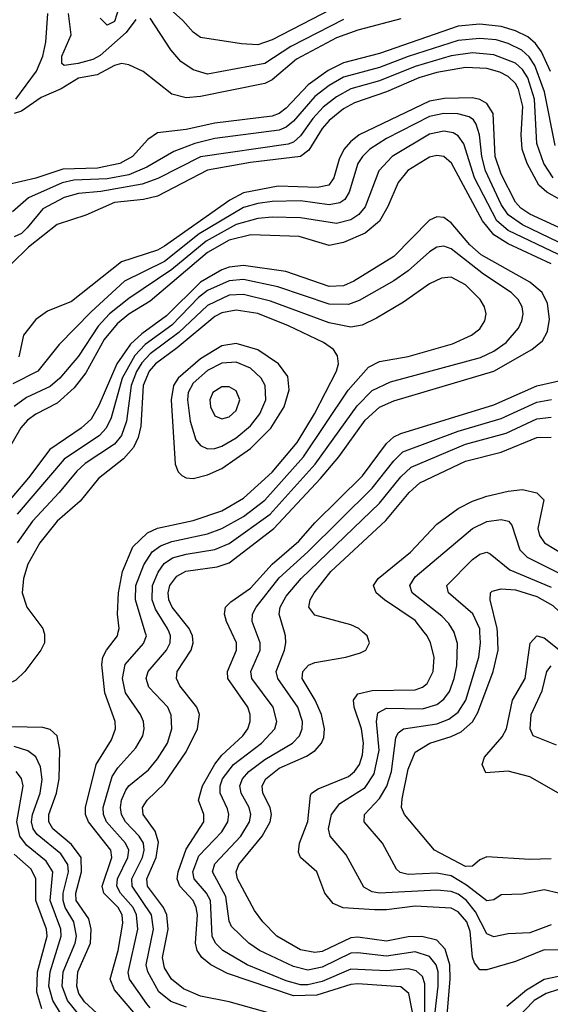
# Model space of a CAD drawing. Header units: inches. Extents: x 501365 to 657855, y 482276 to 547543.
# Tile 885 of 957: x 621465 to 622947, y 508959 to 511712. Entities that reach past the tile are written whole.
import ezdxf

# ---------------------------------------------------------------- set-up
doc = ezdxf.new("R2010")
doc.units = ezdxf.units.IN
doc.header["$MEASUREMENT"] = 0
doc.layers.add('A6520', color=7, linetype='Continuous')
doc.layers.add('A6521', color=7, linetype='Continuous')

msp = doc.modelspace()

# ---------------------------------------------------------------- linework, layer by layer
at = {"layer": 'A6520', "color": 5}
for points, elevation in [([(621533, 510000), (621534.8, 509994.8), (621534.3, 509970), (621524.6, 509950), (621479.9, 509890), (621454.4, 509865.6), (621413.4, 509846.6), (621379, 509841), (621290, 509848.5), (621270, 509855.2), (621210.4, 509890), (621188.3, 509910), (621177.2, 509930), (621172.9, 509950), (621172.2, 510000)], 3980), ([(621789.7, 508930), (621730, 509000.1), (621717.6, 509030), (621740.4, 509110), (621753.2, 509186.8), (621751.4, 509210), (621740.6, 509230), (621700.2, 509270), (621695.6, 509290), (621722.9, 509370), (621720.2, 509390), (621657.2, 509470), (621649.2, 509490), (621649.5, 509510), (621678.5, 509630), (621721.4, 509698.6), (621733, 509730), (621731.8, 509750), (621702.8, 509830), (621695, 509910), (621697.9, 509930), (621707.8, 509950), (621738.7, 509990), (621740.7, 510000)], 3980), ([(621830, 508949.4), (621820.4, 508960.4), (621772.1, 509030), (621768.6, 509048.6), (621795, 509170), (621791.4, 509210), (621782.2, 509230), (621747.2, 509270), (621736.4, 509290), (621738.2, 509310), (621767.6, 509370), (621769.7, 509390), (621760.8, 509410), (621707.9, 509470), (621699.5, 509490), (621698.1, 509510), (621723.2, 509596.8), (621739, 509621), (621790, 509676.4), (621809.1, 509710), (621813.3, 509730), (621811.2, 509750), (621802.8, 509770), (621761, 509830), (621752.8, 509870), (621760.1, 509910), (621811.5, 509968.5), (621819.1, 509990), (621816, 510000)], 3960), ([(621931.2, 508951.2), (621887.4, 508967.4), (621854.4, 508994.4), (621822.8, 509050), (621818.4, 509070), (621838.6, 509170), (621833.4, 509210), (621779.4, 509290), (621778.9, 509310), (621808.6, 509370), (621813.1, 509390), (621810.8, 509410), (621799.1, 509430), (621760.4, 509470), (621749.7, 509490), (621746.6, 509510), (621749.6, 509530.4), (621762, 509558), (621770, 509570.1), (621825, 509615), (621850, 509645.5), (621878.3, 509690), (621890.6, 509730), (621888.3, 509768.3), (621878.8, 509790), (621826.2, 509846.2), (621818.1, 509870), (621824.1, 509890), (621875.1, 509950), (621885.4, 509970), (621886.3, 509990), (621882.4, 510000)], 3940), ([(622190, 508927.7), (622050, 508966), (621970, 508981.9), (621923.1, 509003.1), (621889.3, 509030), (621870, 509061.4), (621864, 509090), (621880, 509170), (621876.4, 509210), (621866.7, 509230), (621822, 509290), (621820.2, 509310), (621846.8, 509370), (621853, 509413), (621843.6, 509443.6), (621809.9, 509490), (621808.7, 509510), (621821.2, 509530), (621870, 509576.9), (621930, 509665.2), (621961.9, 509730), (621967.6, 509770), (621960.5, 509790), (621912.7, 509850), (621903.1, 509870), (621905.3, 509890), (621943.8, 509950), (621950.2, 509970), (621948.1, 509990), (621943.4, 510000)], 3920), ([(622571.4, 508890), (622552.2, 508990), (622530, 509008.7), (622410, 509017.1), (622390, 509014.8), (622295.1, 508984.9), (622230, 508983.3), (622045.7, 509045.7), (621999.2, 509070), (621973.8, 509090), (621960.8, 509110), (621956.7, 509130), (621961.6, 509210), (621958.6, 509230), (621949.7, 509250), (621912.3, 509290), (621905.4, 509310), (621907.6, 509330), (621930, 509393.3), (621979.9, 509470), (621979.5, 509490), (621965.1, 509530), (621976.2, 509570), (622010, 509630.7), (622030, 509655.7), (622088.9, 509710), (622102.8, 509730), (622109.2, 509750), (622108.9, 509770), (622102.3, 509790), (622046.8, 509870), (622045.5, 509890), (622070.9, 509950), (622071.2, 509970), (622057, 510000)], 3880), ([(622597, 508910), (622596.9, 509016.9), (622590, 509037.5), (622572.9, 509052.9), (622550, 509058.2), (622490, 509053), (622390, 509057.7), (622310, 509022.9), (622270, 509013.5), (622250, 509013.7), (622210, 509025.2), (622100.5, 509070), (622033, 509110), (622012.6, 509130), (622002.7, 509150), (621997.8, 509250), (621986.7, 509270), (621952.4, 509310), (621948.7, 509330), (621965.7, 509374.3), (622030, 509441.8), (622046.9, 509470), (622049.6, 509490), (622045.6, 509505.6), (622025.6, 509550), (622025.6, 509570), (622031.7, 509590), (622062.2, 509630), (622140.7, 509690), (622177.9, 509730), (622183.4, 509750), (622173.6, 509790), (622114.1, 509870), (622111.3, 509890), (622136.5, 509950), (622137.2, 509970), (622125.8, 510000)], 3860), ([(622625.1, 508930), (622634.4, 509010), (622633.8, 509050), (622628.1, 509070), (622610, 509093.1), (622570, 509105.9), (622490, 509094.2), (622410, 509103.7), (622390, 509102), (622310, 509063.1), (622270, 509054.7), (622230, 509064.9), (622135, 509110), (622105.6, 509130), (622056.9, 509176.9), (622050, 509191.5), (622041, 509261), (622004.2, 509330), (622010, 509351.9), (622083, 509430), (622107.3, 509470), (622110.5, 509490), (622106.1, 509510), (622084, 509550), (622079.9, 509570), (622087.7, 509590), (622105.5, 509610), (622150, 509644.2), (622227.6, 509690), (622246.7, 509710), (622254.3, 509730), (622255.1, 509750), (622242.3, 509790), (622186.3, 509870), (622181.2, 509890), (622204.9, 509950), (622208.4, 509970), (622207.7, 509990), (622204.8, 510000)], 3840), ([(622659.3, 508930), (622667.6, 509030), (622666.3, 509070), (622653.7, 509113.7), (622630, 509138.4), (622588.9, 509148.9), (622550, 509147.7), (622490, 509136.4), (622410, 509147.1), (622390, 509145.2), (622310, 509107.2), (622290, 509104.1), (622250, 509112), (622183.1, 509150), (622144.3, 509190), (622121.4, 509221.4), (622073.2, 509310), (622070.3, 509330), (622077.8, 509350), (622142.2, 509430), (622164.9, 509470), (622168.8, 509490), (622165, 509510), (622144.4, 509550), (622142.5, 509570), (622152.7, 509590), (622190, 509619.4), (622266.6, 509653.4), (622291, 509669), (622308.5, 509690), (622314.3, 509705.7), (622316.5, 509730), (622308.1, 509770), (622290.2, 509810), (622254.7, 509870), (622256.1, 509890), (622272.3, 509907.7), (622290, 509915.6), (622375.8, 509930), (622417.6, 509942.4), (622431.9, 509950), (622442.1, 509970), (622435.7, 509990), (622424.1, 510000)], 3820), ([(623010, 509110.9), (622930, 509111.7), (622850, 509079.4), (622770, 509055.9), (622750, 509056), (622735.7, 509075.7), (622730, 509091.1), (622723.3, 509163.3), (622713.9, 509190), (622690, 509217.7), (622670, 509228.1), (622570, 509234.2), (622490, 509223.7), (622456.2, 509223.9), (622369.2, 509229.2), (622341.2, 509241.2), (622317.1, 509270), (622295.3, 509330), (622249.9, 509369.9), (622244.4, 509384.4), (622246.6, 509410), (622270.3, 509470.3), (622277.1, 509542.9), (622280.6, 509550), (622298.5, 509561.5), (622384, 509596), (622400.5, 509610), (622414.2, 509630), (622423, 509657), (622426, 509690), (622420.3, 509730), (622399.2, 509790), (622397.9, 509810), (622410, 509827.6), (622450, 509837), (622570, 509838.5), (622590, 509845.9), (622603.3, 509856.7), (622620.5, 509890), (622622.7, 509930), (622612.9, 509970), (622603.1, 509990), (622595.3, 510000)], 3780), ([(622950, 509181.9), (622890, 509159.7), (622830, 509156.7), (622790, 509148.4), (622770, 509156.8), (622738.1, 509218.1), (622713.6, 509250), (622690, 509267.2), (622670, 509275), (622630, 509278.8), (622470, 509269.9), (622450, 509273.7), (622426.6, 509286.6), (622377.3, 509377.3), (622332.1, 509430), (622327.7, 509450), (622336, 509490), (622359.3, 509520.7), (622430, 509565.2), (622455.7, 509604.3), (622469.7, 509670), (622462.1, 509750), (622465.4, 509774.6), (622490, 509787.4), (622590, 509785.5), (622630, 509797.8), (622650, 509812.7), (622665.7, 509834.3), (622679.2, 509870), (622686.6, 509906.6), (622688.2, 509968.2), (622679, 509999), (622678.4, 510000)], 3760), ([(622970, 509269.9), (622930, 509279.2), (622870, 509267.8), (622810, 509266), (622790, 509251.2), (622770, 509248.6), (622712.9, 509292.9), (622670, 509318.3), (622630, 509326), (622550, 509322.5), (622527.9, 509327.9), (622517.5, 509337.5), (622479, 509410), (622427.5, 509470), (622427.9, 509490), (622470, 509535.2), (622490.7, 509569.3), (622503.4, 509610), (622515.8, 509704.2), (622521.9, 509718.1), (622537.2, 509730), (622630, 509743.6), (622663.7, 509756.3), (622690, 509776.6), (622710.9, 509810), (622747.2, 509930), (622752.4, 509970), (622750.6, 510000)], 3740), ([(622950, 509366.1), (622890, 509364), (622770, 509372), (622750, 509363.2), (622730, 509345.8), (622710, 509344.5), (622623.9, 509390), (622539.9, 509490), (622532.1, 509510), (622533.5, 509533.5), (622550, 509617.2), (622570, 509664.2), (622610.7, 509689.3), (622670, 509707.8), (622698.3, 509721.7), (622730, 509749), (622745.1, 509774.9), (622787.5, 509890), (622801.6, 509950), (622799.4, 510000)], 3720), ([(622990, 509539), (622890, 509595.5), (622830, 509611.5), (622767, 509607), (622756.5, 509630), (622763.9, 509650), (622812.4, 509707.6), (622825.2, 509730), (622841.6, 509810), (622877.2, 509870), (622891.1, 509968.9), (622910, 509989.7), (622930, 509984), (622990, 509936.9)], 3680), ([(622964.3, 509684.3), (622899.3, 509710), (622891.2, 509730), (622893.8, 509770), (622924.4, 509835.6), (622937.2, 509890), (622950, 509905.7)], 3660), ([(621750, 508871.4), (621646.2, 508966.2), (621630.9, 508990), (621624.5, 509010), (621627.6, 509050), (621663, 509130), (621664.9, 509170), (621658.1, 509198.1), (621623.3, 509250), (621621.9, 509270), (621638.3, 509330), (621636.6, 509370), (621610, 509406.2), (621558.2, 509450), (621547.1, 509470), (621546.7, 509490), (621568.1, 509550), (621575.4, 509590), (621577.8, 509670), (621569.9, 509710), (621550, 509727.7), (621530, 509733.8), (621310, 509737.7)], 4020), ([(621630.8, 508930.8), (621598.4, 508970), (621584.4, 509010), (621586.9, 509050), (621620.6, 509130), (621624.4, 509150), (621616.2, 509190), (621592.8, 509230), (621586.3, 509250), (621586.4, 509270), (621602.1, 509330), (621600.2, 509350), (621580, 509380), (621513.9, 509433.9), (621503, 509450), (621498.3, 509470), (621500.7, 509490), (621522.4, 509550), (621528.1, 509588.1), (621523.5, 509623.5), (621510, 509651.5), (621488.4, 509668.4), (621450, 509679.9)], 4040), ([(621582.3, 508930), (621557.7, 508970), (621547.1, 509010), (621550, 509050), (621581.4, 509150), (621580.4, 509170), (621550, 509250), (621557.6, 509330), (621539.3, 509359.3), (621484.7, 509404.7), (621465.5, 509430), (621457, 509470), (621475.4, 509570), (621470.6, 509590.6), (621455.1, 509610)], 4060), ([(621526.9, 508946.9), (621513, 508993), (621514.7, 509050), (621542.1, 509150), (621540.1, 509170), (621510.4, 509250), (621510, 509310), (621497, 509337), (621450, 509379.3)], 4080), ([(622970, 509037), (622930, 509028.4), (622880.7, 508999.3), (622826.3, 508953.7)], 3820), ([(622970, 509000.6), (622935.5, 508990), (622902.1, 508970), (622850, 508916.3)], 3840)]:
    msp.add_lwpolyline(points, dxfattribs=dict(at, elevation=elevation))
at = {"layer": 'A6521', "color": 5}
for points, elevation in [([(621750.1, 511770), (621730, 511707.1), (621710, 511697.2), (621690, 511717.1)], 3640), ([(622390, 511771.1), (622170, 511656.3), (622130, 511642), (622084.7, 511644.7), (621970, 511662.9), (621950, 511677.3), (621921, 511710), (621850, 511774.7)], 3640), ([(622530, 511714.9), (622410, 511683), (622350, 511661.3), (622238.3, 511601.7), (622170, 511544.2), (622150, 511534.2), (621970, 511498), (621930, 511493.6), (621890, 511504.3), (621810, 511567.3), (621770, 511586), (621750, 511589.9), (621730, 511583.9), (621682, 511558), (621630, 511548.7), (621581.1, 511518.9), (621525, 511495), (621470, 511456.9), (621449.8, 511450)], 3680), ([(621454.2, 511490), (621512, 511568), (621529.9, 511610), (621538.6, 511650), (621544, 511730)], 3680), ([(621790, 511713), (621763.1, 511676.9), (621690, 511612.3), (621670, 511601.2), (621628.9, 511590), (621590, 511584), (621583, 511590), (621583, 511610), (621609.1, 511670), (621601.3, 511730)], 3660), ([(622370, 511712.7), (622222.9, 511637), (622150, 511590.2), (621990, 511560.1), (621950, 511572.3), (621915.8, 511595.8), (621887.7, 511627.7), (621830, 511717)], 3660), ([(622947.6, 511567.6), (622922.6, 511622.6), (622905.7, 511645.7), (622884.4, 511664.4), (622850, 511681.3), (622810, 511693.8), (622750, 511700.1), (622690, 511694.7), (622470, 511617.5), (622370, 511591.5), (622327.3, 511570), (622271, 511530), (622210, 511465), (622190, 511450.2), (622170, 511442.8), (622010, 511422.9), (621930, 511405.2), (621850, 511395.9), (621822.9, 511377.1), (621780.5, 511330), (621745.1, 511310), (621682.3, 511297.7), (621585.4, 511294.6), (621510, 511269.7), (621430, 511250.4)], 3720), ([(622961, 511361), (622930.8, 511510.8), (622904.5, 511584.5), (622888.6, 511608.6), (622867.3, 511627.3), (622830, 511646.2), (622795.8, 511655.8), (622750, 511660), (622690, 511654.6), (622549.9, 511609.9), (622470, 511579), (622370, 511551.4), (622330, 511528.2), (622290, 511497.4), (622230, 511428.4), (622210, 511411.5), (622190, 511403.1), (622010, 511380), (621954.2, 511365.8), (621896.1, 511343.9), (621820.4, 511299.6), (621770, 511278.4), (621710, 511267.3), (621616.7, 511263.4), (621584, 511256), (621490, 511214.2), (621445.1, 511174.9)], 3740), ([(622954.9, 511270), (622929.5, 511310), (622910, 511366), (622902.7, 511490), (622884.1, 511550), (622870, 511573), (622850, 511590.9), (622790, 511614.5), (622730, 511619.8), (622670, 511611.3), (622570, 511581.7), (622470, 511541.7), (622390, 511518.8), (622350, 511496.5), (622312.6, 511467.4), (622283.8, 511436.2), (622250, 511388), (622230, 511370.2), (622215.6, 511364.4), (621970.7, 511329.3), (621851.5, 511268.5), (621807.3, 511252.7), (621692.4, 511232.4), (621630, 511226.5), (621590, 511215.1), (621530, 511183.4), (621486.6, 511130), (621470, 511114.9), (621450, 511105.1)], 3760), ([(623010, 511188.8), (622937.7, 511230), (622915, 511250), (622883.1, 511310), (622868.5, 511350), (622865.6, 511390), (622870.1, 511470), (622858.5, 511518.5), (622850, 511534.3), (622830, 511553.8), (622806.1, 511566), (622770, 511576.2), (622710, 511579.1), (622630, 511564.4), (622580.3, 511550), (622490, 511510.9), (622400.4, 511479.6), (622370, 511463.1), (622329.4, 511430.6), (622310, 511407.9), (622272.6, 511347.4), (622250, 511330), (622110, 511312.8), (621990, 511291.5), (621850, 511219.2), (621810.8, 511209.2), (621730, 511201.3), (621650, 511165.8), (621570, 511139.9), (621490, 511076.5), (621442.2, 511030)], 3780), ([(623050, 511094.7), (622890, 511168.9), (622865.4, 511185.4), (622850, 511202.4), (622810, 511280.8), (622793.1, 511330), (622788, 511450), (622770, 511478.2), (622750, 511489.4), (622730, 511494), (622651.9, 511491.9), (622610, 511484.6), (622413.7, 511390), (622388.8, 511371.2), (622370.4, 511349.6), (622357.6, 511322.4), (622342.4, 511270), (622328.7, 511250), (622296.7, 511243.3), (622187.2, 511247.2), (622090, 511228.7), (622052, 511208), (621870, 511078.8), (621850, 511067.8), (621750, 511035), (621610, 510924.3), (621542.6, 510897.4), (621510, 510874), (621475.9, 510830), (621463.3, 510770)], 3820), ([(623096, 511030), (622870, 511138.9), (622830, 511166.7), (622810, 511195.9), (622766.3, 511290), (622755.7, 511330), (622749.7, 511390), (622740.6, 511420.6), (622732.8, 511432.8), (622720.7, 511440.7), (622689.3, 511449.3), (622650, 511450.4), (622610, 511441.8), (622490, 511380.6), (622443.4, 511350), (622422.4, 511330), (622410.1, 511310), (622385.7, 511230), (622373.5, 511210), (622359.2, 511200.8), (622330, 511194.5), (622250, 511205.5), (622170, 511204.5), (622130, 511198.9), (622090, 511187.1), (621966.5, 511113.5), (621870, 511036.2), (621758.5, 510981.5), (621664.7, 510895.3), (621575.7, 510804.3), (621515.8, 510730), (621445.9, 510694.1)], 3840), ([(622970, 511056.3), (622830, 511122.8), (622798.2, 511150), (622735.3, 511270), (622705.5, 511365.5), (622690, 511388.1), (622675.8, 511395.8), (622650, 511401), (622610, 511392.6), (622505.2, 511330), (622468.6, 511290), (622430.4, 511189.6), (622412.3, 511167.7), (622390, 511152.9), (622350, 511142.6), (622250, 511158.6), (622170, 511160.5), (622130, 511156.4), (622070, 511139.9), (621986.4, 511093.6), (621890, 511014.4), (621770, 510933.1), (621716, 510890), (621684.2, 510855.8), (621630, 510771.2), (621577.7, 510710), (621550, 510686.4), (621484.4, 510655.6), (621450, 510631)], 3860), ([(622950, 511029.6), (622830, 511085.7), (622790, 511111.1), (622758.3, 511150), (622671.5, 511311.5), (622650, 511329.5), (622630, 511332.5), (622610, 511328.1), (622549.2, 511290.8), (622522.8, 511257.2), (622493.7, 511190), (622470, 511149.1), (622430, 511115.7), (622370, 511089), (622330, 511081.1), (622246, 511106), (622111.1, 511111.1), (622050, 511095.7), (621990, 511061.3), (621830, 510925.7), (621770, 510889.3), (621737.6, 510862.4), (621701.6, 510818.4), (621650, 510724.8), (621617.2, 510682.8), (621570, 510639.9), (621510.2, 510609.8), (621487.1, 510592.9), (621468.6, 510571.4), (621433.1, 510510)], 3880), ([(621943.4, 510000), (621938.6, 510010), (621891.3, 510070), (621882.2, 510090), (621880, 510110), (621884.6, 510130), (621903.9, 510156.1), (621929.4, 510170.6), (622017, 510183), (622050, 510194.2), (622174.7, 510290), (622305.4, 510430), (622356.4, 510490), (622430, 510592.4), (622470, 510629.5), (622510, 510647.1), (622790, 510729.6), (622896, 510790), (622925.8, 510814.2), (622939.8, 510840.2), (622944.6, 510875.4), (622939.1, 510919.1), (622924.7, 510950), (622890, 510978.8), (622754.6, 511054.6), (622722.7, 511082.7), (622670, 511144.7), (622650, 511158.9), (622630, 511161.6), (622610, 511152.1), (622509.9, 511050.1), (622398.6, 510981.4), (622370, 510968.1), (622330, 510966), (622208.4, 511008.4), (622090, 511025.4), (622050, 511020.7), (622030, 511013.3), (621970, 510978.2), (621875.6, 510884.4), (621806.1, 510833.9), (621774.7, 510805.3), (621736.8, 510750), (621686.7, 510633.3), (621664.5, 510595.5), (621636.9, 510570), (621549.7, 510510.3), (621490, 510431), (621370, 510290.3)], 3920), ([(621882.4, 510000), (621878.4, 510010), (621844.4, 510064.4), (621835, 510090), (621836.7, 510130), (621852, 510168), (621868.5, 510191.5), (621892.4, 510207.6), (621930, 510218.2), (622010, 510230.8), (622050, 510248.2), (622164.6, 510330), (622290.5, 510469.5), (622407.5, 510632.5), (622450, 510675.6), (622500.5, 510699.5), (622752.3, 510767.7), (622790, 510785.3), (622824.2, 510810), (622858.3, 510850), (622868, 510870), (622871.2, 510890), (622868.4, 510910), (622857.9, 510930), (622838.3, 510950), (622760.8, 511000.8), (622670, 511071.4), (622650, 511078.9), (622630, 511076.1), (622610, 511063.1), (622550, 511010.3), (622510, 510982.3), (622413.1, 510926.9), (622384.1, 510915.9), (622330, 510917.1), (622185.9, 510965.9), (622090, 510985.7), (622050, 510982.7), (621990, 510954.8), (621964.4, 510935.6), (621890, 510858.4), (621816, 510804), (621786.6, 510773.4), (621751.9, 510710), (621720.5, 510599.5), (621707.3, 510570), (621688.1, 510550), (621590, 510483.9), (621458.7, 510330)], 3940), ([(621816, 510000), (621788.6, 510090), (621790, 510130), (621811.9, 510188.1), (621835.6, 510224.4), (621858.4, 510241.6), (621890, 510253.4), (621990, 510275), (622030.1, 510290.1), (622090, 510323.1), (622150, 510369.3), (622258.2, 510490), (622383, 510677), (622439.1, 510740.9), (622470, 510756.3), (622550, 510770.8), (622674.1, 510805.9), (622727.1, 510830), (622750, 510848.2), (622764.2, 510870), (622768.1, 510890), (622763.6, 510910), (622751.5, 510930), (622710, 510970.8), (622670, 510992.2), (622643.6, 510990), (622610, 510973.7), (622537.6, 510922.4), (622462.1, 510877.9), (622421.7, 510858.3), (622390, 510852.8), (622330, 510864.7), (622165.6, 510925.6), (622090, 510943.9), (622050, 510942.1), (621990, 510913.7), (621910, 510837.5), (621830, 510777.8), (621806.9, 510753.1), (621791.2, 510728.8), (621777.1, 510690), (621763.4, 510590), (621750, 510549.9), (621730, 510525.9), (621648.6, 510471.4), (621624.6, 510450), (621575.9, 510390), (621501.4, 510310), (621458.2, 510250)], 3960), ([(621740.7, 510000), (621742.8, 510010), (621738.4, 510050), (621741.7, 510110), (621752.7, 510170), (621781.5, 510238.5), (621822, 510278), (621850, 510290.9), (621950, 510311.8), (622030, 510339.4), (622090, 510375), (622170, 510447.1), (622240, 510530), (622289.1, 510610), (622350.3, 510730), (622355.8, 510750), (622353, 510773), (622341.8, 510790), (622313.6, 510810), (622216.5, 510856.5), (622130, 510890.9), (622070, 510900.4), (622030, 510892.8), (622010, 510882.6), (621905.3, 510794.7), (621844.9, 510750), (621827.4, 510730), (621810.4, 510690), (621804.1, 510576), (621796.2, 510543.8), (621783.6, 510516.4), (621755.1, 510484.9), (621685.8, 510430), (621634.1, 510365.9), (621569.7, 510310), (621521.3, 510250), (621488.4, 510190), (621476, 510150), (621471.9, 510110), (621485.2, 510070), (621529.6, 510010), (621533, 510000)], 3980), ([(622057, 510000), (622042.8, 510030), (622037.1, 510050), (622039.7, 510070), (622054.8, 510085.2), (622110, 510122.7), (622170.8, 510190), (622245.2, 510254.8), (622290, 510305.2), (622422.6, 510437.4), (622490, 510527.4), (622510, 510545.9), (622530, 510555.8), (622790, 510635.6), (622910, 510689.1), (623057.6, 510722.4)], 3880), ([(622125.8, 510000), (622114.5, 510030), (622115.4, 510050), (622126.2, 510070), (622190, 510151.6), (622270, 510224.1), (622450, 510402.3), (622510, 510479.4), (622535.7, 510504.3), (622690, 510561.8), (622810, 510597.1), (622910, 510642.9), (622950.3, 510650.3)], 3860), ([(622204.8, 510000), (622190.3, 510050), (622193.1, 510070), (622210, 510100.6), (622251.6, 510150), (622470, 510360.4), (622530, 510434.6), (622558.8, 510461.2), (622710, 510525.2), (622823.8, 510556.2), (622910, 510596.7), (622950, 510601.5)], 3840), ([(622424.1, 510000), (622412.5, 510010), (622390, 510020.3), (622290, 510047.5), (622272.8, 510070), (622276.6, 510090), (622287.5, 510110), (622334.4, 510170), (622488, 510312), (622553.3, 510390), (622582.9, 510417.1), (622710, 510478.2), (622810, 510502.8), (622910, 510544.1), (622950, 510545.4)], 3820), ([(622595.3, 510000), (622570, 510032.5), (622483.8, 510090), (622460.9, 510110), (622453.7, 510130), (622466.2, 510150), (622556.4, 510223.6), (622630, 510301.7), (622690, 510345.5), (622730, 510366.3), (622770, 510379.9), (622830, 510394.6), (622870, 510398.9), (622909.7, 510389.7), (622929.5, 510370), (622912.1, 510290), (622917.2, 510270), (622931, 510250), (622992.4, 510212.4)], 3780), ([(622678.4, 510000), (622663.9, 510023.9), (622644.4, 510044.4), (622561.7, 510110), (622554.7, 510130), (622570, 510155), (622730, 510289.7), (622770, 510309.7), (622810, 510315.2), (622830.1, 510310.1), (622839.5, 510299.5), (622862.5, 510230), (622882.2, 510210), (622970, 510165.8)], 3760), ([(622750.6, 510000), (622750, 510009.6), (622731, 510051), (622663.1, 510110), (622658.2, 510130), (622730, 510202.8), (622750, 510217.8), (622770, 510223.6), (622779.3, 510219.3), (622833.9, 510173.9), (622950, 510126)], 3740), ([(622799.4, 510000), (622799, 510010), (622779.7, 510090), (622780.2, 510110), (622785.1, 510114.9), (622810, 510121.5), (622850, 510118.4), (622910, 510099.7), (622954.7, 510074.7), (623026.4, 510006.4), (623040.3, 510000)], 3720)]:
    msp.add_lwpolyline(points, dxfattribs=dict(at, elevation=elevation))
for points, elevation in [([(622070, 510806.8), (622030, 510800.3), (621970, 510764.5), (621908.2, 510710), (621894.6, 510690), (621888.4, 510650), (621899.9, 510470), (621908.2, 510448.2), (621918.1, 510438.1), (621930, 510431.3), (621950, 510429.7), (621990, 510439.9), (622030, 510457.2), (622110, 510513.3), (622166.7, 510570), (622204.1, 510630), (622217.9, 510677.9), (622214.4, 510714.4), (622187.7, 510750), (622130, 510789.4)], 4020), ([(622070, 510754.8), (622030, 510752), (621990, 510731.2), (621950, 510695.7), (621935.7, 510670), (621933.7, 510650), (621941.7, 510590), (621957.5, 510537.5), (621970, 510521.8), (621990, 510512.8), (622010, 510513.5), (622030, 510520.4), (622070, 510543), (622110, 510576.9), (622135.7, 510610), (622152.8, 510650), (622151, 510690), (622139.9, 510710), (622110, 510737.9)], 4040), ([(622030, 510686), (622005.2, 510670), (621996.6, 510650), (621998.2, 510630), (622010, 510605), (622030, 510596.6), (622050, 510602.3), (622070, 510620.1), (622080.1, 510650), (622070, 510674.3), (622050, 510685.8)], 4060)]:
    msp.add_lwpolyline(points, close=True, dxfattribs=dict(at, elevation=elevation))

doc.saveas('drawing.dxf')
